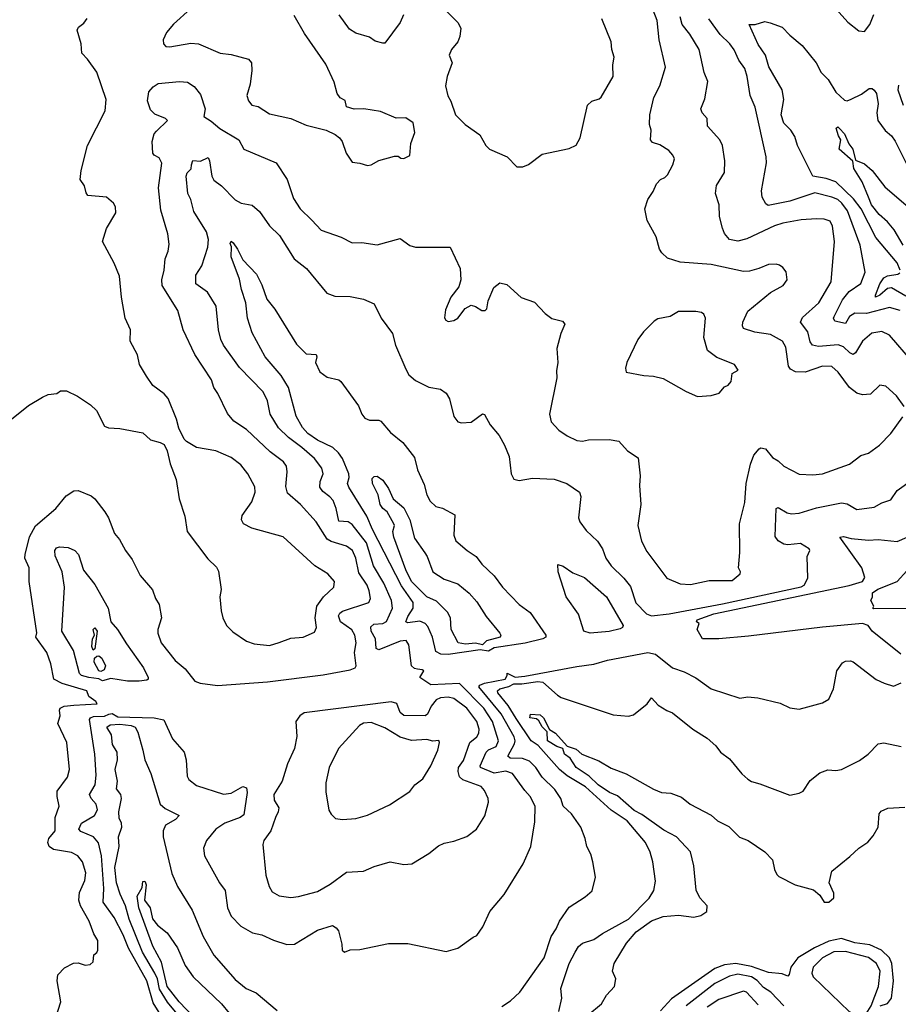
# Model space of a CAD drawing. Extents: x 1246230 to 1426786, y 660032 to 763141.
# Tile 503 of 566: x 1353293 to 1357871, y 722562 to 727690. Entities that reach past the tile are written whole.
import ezdxf

# ---------------------------------------------------------------- set-up
doc = ezdxf.new("R2010")
doc.units = 0

msp = doc.modelspace()

# ---------------------------------------------------------------- linework, layer by layer
at = {"layer": '0CON10XD'}
for points in [[(1357900.8, 725675), (1357861.1, 725731.1), (1357805, 725782), (1357775, 725786), (1357725, 725739.2), (1357685, 725736.7), (1357655, 725745.6), (1357615.6, 725775), (1357557.1, 725855), (1357524.7, 725884.7), (1357475, 725886), (1357385, 725854), (1357335, 725856.4), (1357309.6, 725869.6), (1357298.5, 725885), (1357285.3, 725985.3), (1357266.7, 726016.7), (1357205, 726050.4), (1357122.7, 726062.7), (1357065, 726082), (1357059.4, 726095), (1357061.1, 726115), (1357087.6, 726172.4), (1357205, 726270), (1357271.2, 726305), (1357291.2, 726335), (1357286.8, 726376.8), (1357269.7, 726399.7), (1357251.7, 726411.7), (1357235, 726417.1), (1357195, 726415.6), (1357143.8, 726395), (1357095, 726380.5), (1357065, 726378.8), (1356895, 726415.6), (1356735, 726426.7), (1356668.9, 726448.9), (1356639.2, 726475), (1356627.1, 726495), (1356608.7, 726558.7), (1356562.5, 726645), (1356550, 726705), (1356565.7, 726754.3), (1356593.3, 726795), (1356611.2, 726835), (1356632.1, 726857.9), (1356655, 726868.8), (1356667.6, 726882.4), (1356695.6, 726934.4), (1356704, 726965), (1356696.2, 726985), (1356675, 727008.8), (1356627.9, 727037.9), (1356590.3, 727050.3), (1356578.8, 727065), (1356582.9, 727115), (1356574, 727145), (1356575.8, 727195), (1356596.9, 727285), (1356628.9, 727345), (1356657.4, 727442.6), (1356624.5, 727585.5), (1356613.6, 727685), (1356581.3, 727771.3)], [(1354182.9, 727747.1), (1354095, 727667.5), (1354057.4, 727622.6), (1354040, 727585), (1354042, 727565), (1354055, 727550.8), (1354075, 727548.1), (1354185, 727566.9), (1354224.4, 727564.4), (1354336.7, 727515), (1354395, 727509.4), (1354485, 727483.8), (1354500.8, 727465), (1354502.5, 727425), (1354493.1, 727355), (1354475.8, 727295), (1354485, 727266.7), (1354503.3, 727245), (1354535, 727237.5), (1354595, 727199.6), (1354705.4, 727175.4), (1354785, 727140), (1354890, 727115), (1354937.5, 727092.5), (1354960, 727075), (1354973.3, 727055), (1354993.3, 726995), (1355025, 726947.5), (1355065, 726943.3), (1355105, 726930)], [(1355517.1, 727735), (1355576.2, 727675), (1355592, 727645), (1355586.8, 727603.2), (1355576, 727575), (1355542.5, 727535), (1355530, 727505), (1355546, 727465), (1355520, 727395), (1355511.2, 727345), (1355523.8, 727293.8), (1355540, 727265), (1355563.3, 727195), (1355613.3, 727145), (1355690, 727090), (1355721.2, 727035), (1355740, 727015), (1355832.5, 726975), (1355883.9, 726923.9), (1355915, 726923.3)], [(1357547.5, 727745), (1357607.9, 727677.9), (1357665, 727631.2), (1357695, 727628.8), (1357722.5, 727665), (1357742.8, 727717.2)], [(1353250, 725610), (1353338.9, 725681.1), (1353412.5, 725725), (1353441.7, 725738.3), (1353486.7, 725743.3), (1353505, 725757.5), (1353536.4, 725756.4), (1353595, 725730), (1353662.5, 725685), (1353692.5, 725655), (1353735, 725573.3), (1353755, 725564), (1353815, 725560.8), (1353935, 725538), (1353975, 725501.2), (1354025, 725488.8), (1354045, 725477.5), (1354061.2, 725445), (1354077.7, 725377.7), (1354108.6, 725295), (1354124.5, 725194.5), (1354154.3, 725104.3), (1354165.8, 725025), (1354272.7, 724882.7), (1354318.8, 724838.8), (1354328.8, 724818.8), (1354342.3, 724722.3), (1354336, 724685), (1354342.3, 724612.3), (1354351.2, 724575), (1354370, 724535), (1354402.7, 724502.7), (1354475, 724453.3), (1354515, 724440), (1354595, 724431.2), (1354645, 724446.2), (1354705, 724468.8), (1354770, 724475), (1354829.3, 724500.7), (1354840, 724525), (1354832.2, 724575), (1354841.2, 724635), (1354875.3, 724684.7), (1354929.2, 724735), (1354932.5, 724765), (1354899.2, 724805), (1354831.4, 724845), (1354666.2, 724996.2), (1354502, 725042), (1354458.8, 725065), (1354449.2, 725085), (1354451.3, 725108.7), (1354501.7, 725178.3), (1354520.4, 725229.6), (1354517.6, 725257.6), (1354482.5, 725325), (1354445, 725371.9), (1354395, 725409.5), (1354315, 725445.5), (1354215, 725462.5), (1354162.7, 725492.7), (1354150, 725505), (1354122.3, 725562.3), (1354110.7, 725609.3), (1354066.8, 725716.8), (1354045, 725742), (1353986, 725785), (1353953, 725833), (1353917.1, 725895), (1353907.1, 725945), (1353869.2, 726015), (1353870, 726075), (1353842.9, 726135), (1353822.9, 726245), (1353812.5, 726355), (1353785, 726422.5), (1353724.1, 726534.1), (1353745, 726602.5), (1353793.3, 726685), (1353792.5, 726715), (1353782.5, 726735), (1353745.9, 726765.9), (1353647.5, 726775), (1353638.8, 726788.8), (1353631.2, 726825), (1353607.7, 726857.7), (1353612.9, 726905), (1353647.1, 727035), (1353693.1, 727126.9), (1353738.6, 727215), (1353744.2, 727275), (1353695, 727417.5), (1353646.2, 727485), (1353616.2, 727515), (1353614, 727565), (1353592, 727635), (1353599.7, 727650.3), (1353627.6, 727672.4), (1353644.1, 727695.9)], [(1355105, 726930), (1355125, 726933.3), (1355165, 726956.7), (1355245, 726980), (1355265, 726980), (1355278.3, 726968.3), (1355295, 726967.5), (1355325, 726982.5), (1355331.2, 727045), (1355351.7, 727101.7), (1355342.3, 727152.3), (1355305, 727178.8), (1355255, 727176.7), (1355172.7, 727212.7), (1355085.7, 727225.7), (1355035, 727224.2), (1354996, 727236), (1354988.8, 727268.8), (1354963.2, 727283.2), (1354947.1, 727305), (1354931.1, 727365), (1354888.5, 727458.5), (1354777.6, 727617.6), (1354722.6, 727712.6)], [(1355292.7, 727715), (1355275.3, 727674.7), (1355195, 727568), (1355185, 727567.5), (1355145, 727578.1), (1355115, 727598.6), (1355045, 727619.4), (1355011.5, 727641.5), (1354957.3, 727715)], [(1355915, 726923.3), (1355944, 726936), (1356015, 726990), (1356155, 727020), (1356193, 727037), (1356213.3, 727075), (1356251.2, 727245), (1356274.3, 727265.7), (1356312, 727278), (1356322.7, 727287.3), (1356385.6, 727394.4), (1356384.2, 727455), (1356390, 727495), (1356378, 727535), (1356374.2, 727575), (1356326, 727695)], [(1356955.5, 726604.5), (1356939.4, 726665), (1356936.7, 726725), (1356918.6, 726785), (1356923.5, 726826.5), (1356965.7, 726895), (1356967.1, 726955), (1356954.5, 727034.5), (1356941.4, 727065), (1356877.1, 727135), (1356875.6, 727175), (1356849.5, 727205), (1356842.3, 727225), (1356862.8, 727277.2), (1356878.7, 727368.7), (1356860, 727415), (1356833.5, 727535), (1356785.4, 727615), (1356744.8, 727664.8), (1356734.1, 727705)], [(1357880, 726175), (1357825, 726191.4), (1357705, 726159.2), (1357645, 726161.3), (1357617.1, 726145), (1357595, 726107.1), (1357540.5, 726120.5), (1357533.1, 726135), (1357536.2, 726145), (1357579.5, 726230.5), (1357614.9, 726275.1), (1357675, 726315.5), (1357698.9, 726375), (1357671.4, 726515), (1357605.6, 726695), (1357576.8, 726735), (1357555, 726753.3), (1357525, 726766.6), (1357435, 726788.1), (1357305, 726744.3), (1357193.1, 726723.1), (1357180.8, 726730.8), (1357161.4, 726765), (1357158.1, 726798.1), (1357184.2, 726945), (1357182.2, 726975), (1357125.4, 727235), (1357099.6, 727295), (1357083.6, 727395), (1357070.3, 727435), (1357039, 727479), (1357015, 727533.5), (1356992.2, 727565), (1356942.2, 727612.2), (1356883.6, 727695)], [(1357880.9, 726385), (1357865, 726423.1), (1357753.8, 726555), (1357676.8, 726705), (1357637.2, 726757.2), (1357544.8, 726844.8), (1357495, 726863.4), (1357425.8, 726875), (1357346, 727035), (1357332.2, 727082.2), (1357311.1, 727115), (1357275, 727151.1), (1357260.8, 727195), (1357273.5, 727275), (1357265.3, 727325), (1357195.9, 727445), (1357179.6, 727505), (1357140.1, 727560.1), (1357093.3, 727665), (1357125, 727664.2), (1357175, 727680), (1357203.6, 727673.6), (1357265, 727651.5), (1357305, 727608.9), (1357370, 727555), (1357442, 727465), (1357469.2, 727415), (1357505, 727379.2), (1357545, 727312.9), (1357591.1, 727271.1), (1357605, 727268.1), (1357625, 727275.5), (1357678.6, 727301.4), (1357718.6, 727331.4), (1357735, 727331.5), (1357745, 727323.3), (1357756.9, 727305), (1357765, 727252.5), (1357758.1, 727205), (1357764.5, 727165), (1357802.3, 727112.3), (1357835, 727084.3), (1357855, 727057.5), (1357931.2, 726905)], [(1353462, 722435), (1353507.5, 722575), (1353488.8, 722685), (1353491.2, 722715), (1353527, 722753), (1353574.2, 722775.8), (1353597.7, 722777.7), (1353635, 722766.2), (1353660.7, 722769.3), (1353676, 722784), (1353679.3, 722820.7), (1353695, 722832.5), (1353700, 722845), (1353700.8, 722895), (1353678.7, 722928.7), (1353654.5, 722995), (1353610, 723075), (1353601.1, 723105), (1353603.8, 723145), (1353633.1, 723206.9), (1353637.1, 723247.1), (1353620.5, 723305), (1353596, 723336), (1353562.1, 723352.1), (1353468.7, 723368.7), (1353446.5, 723385), (1353440, 723405), (1353445.4, 723425), (1353478.7, 723465), (1353477.7, 723535), (1353499.1, 723595), (1353487.5, 723645), (1353488.2, 723671.8), (1353542.2, 723745), (1353551.8, 723785), (1353538.9, 723925), (1353492.5, 724025), (1353504.5, 724065), (1353501.2, 724095), (1353504.7, 724105.3), (1353524.7, 724115.3), (1353575, 724120.6), (1353697, 724127), (1353689.3, 724139.3), (1353652.5, 724165), (1353642.5, 724195), (1353513.5, 724233.5), (1353471.2, 724255), (1353455.3, 724335.3), (1353434.6, 724395), (1353376.7, 724475), (1353382.6, 724497.4), (1353342, 724765), (1353342.8, 724835), (1353320, 724885), (1353321.2, 724905), (1353345, 724997.5), (1353375, 725054.5), (1353482.2, 725145), (1353535, 725210), (1353574.3, 725235.7), (1353598.3, 725238.3), (1353665, 725210.6), (1353685, 725194.4), (1353736.2, 725126.2), (1353755.9, 725095.9), (1353787.1, 725015), (1353813.6, 724983.6), (1353844.3, 724925), (1353878.3, 724878.3), (1353920, 724795), (1353985, 724720), (1354000, 724675), (1354020, 724645), (1354032.5, 724575), (1354012.9, 724515), (1354012.9, 724495), (1354029.4, 724445), (1354103, 724353), (1354155, 724310), (1354205.5, 724245.5), (1354234.2, 724234.2), (1354323.3, 724223.3), (1354585, 724241.6), (1354875, 724279), (1355015, 724303.4), (1355041.2, 724315), (1355045.9, 724325), (1355038.1, 724395), (1355046.8, 724445), (1355038.7, 724485), (1355022.9, 724512.9), (1354965.3, 724555), (1354953.9, 724585), (1354960.5, 724599.5), (1354975, 724610.4), (1355112.2, 724655), (1355120, 724675), (1355114.7, 724715), (1355103.6, 724745), (1355059.9, 724809.9), (1355044.1, 724885), (1355026.2, 724925), (1354995, 724948.2), (1354915, 724972.1), (1354895, 724984.1), (1354837.3, 725075), (1354755.7, 725165.7), (1354688.6, 725225), (1354679.3, 725259.3), (1354686.9, 725335), (1354682.7, 725365), (1354668, 725388), (1354598.9, 725438.9), (1354474.3, 725555), (1354408.9, 725598.9), (1354375, 725638.8), (1354325, 725744), (1354305, 725773.8), (1354292.5, 725815), (1354206.2, 725946.2), (1354144.4, 726075), (1354117.5, 726175), (1354035.9, 726305), (1354032.9, 726335), (1354046, 726385), (1354051.5, 726445), (1354066.2, 726485), (1354071.7, 726521.7), (1354064.4, 726575), (1354027.6, 726697.6), (1354016.7, 726815), (1354033.3, 726943.3), (1354019.7, 726969.8), (1353992.9, 726985), (1353986.5, 726995), (1353983.5, 727056.5), (1353994.4, 727095), (1354005, 727110), (1354063.3, 727165), (1354052.5, 727175), (1353997.7, 727197.7), (1353975, 727220), (1353958.3, 727268.3), (1353966.1, 727313.9), (1353988.8, 727341.2), (1354015, 727356.9), (1354125, 727368.9), (1354166.7, 727365), (1354201.7, 727341.7), (1354235, 727300), (1354258.9, 727225), (1354252, 727185), (1354291.2, 727161.2), (1354335, 727123.8), (1354434.3, 727065), (1354460.8, 727015), (1354628.6, 726945), (1354686.9, 726856.9), (1354718.9, 726758.9), (1354755, 726704.4), (1354815, 726645.5), (1354864.6, 726594.6), (1354967.8, 726557.8), (1355025, 726528.6), (1355075, 726529.4), (1355155, 726517.1), (1355275, 726550), (1355325, 726513.8), (1355355, 726506), (1355536.7, 726505), (1355587.5, 726395), (1355592, 726335), (1355581.2, 726298.8), (1355538.8, 726245), (1355511.2, 726178.8), (1355507, 726137), (1355512.5, 726125), (1355525, 726117.5), (1355555, 726123.3), (1355575, 726136.2), (1355614.1, 726185.9), (1355645, 726202.5), (1355667, 726197), (1355700, 726175), (1355717.5, 726175), (1355726.7, 726185), (1355733.6, 726226.4), (1355763.9, 726296.1), (1355795, 726320), (1355830.7, 726310.7), (1355905, 726243.3), (1355975, 726218.8), (1356030.3, 726160.3), (1356065, 726133.8), (1356120.7, 726119.3), (1356133.8, 726105), (1356112, 726055), (1356092.3, 725977.7), (1356097.1, 725905), (1356089.5, 725860.5), (1356090.8, 725825), (1356054.2, 725635), (1356062, 725595), (1356102.1, 725552.1), (1356145, 725522.5), (1356195, 725499.2), (1356225, 725495.8), (1356257.3, 725502.7), (1356365, 725504.3), (1356414.2, 725494.2), (1356460, 725445), (1356515, 725408), (1356525.8, 725314.2), (1356522, 725265), (1356529.2, 725165), (1356514.3, 725055), (1356532.9, 724975), (1356560.2, 724920.2), (1356665, 724782), (1356735, 724751.4), (1356788.8, 724748.8), (1356885, 724768.6), (1357005, 724770), (1357046.7, 724805), (1357048.8, 724815), (1357038.8, 724835), (1357045.7, 724915), (1357042.7, 725065), (1357071.9, 725175), (1357078.2, 725275), (1357101.5, 725375), (1357118.2, 725421.8), (1357145, 725455.8), (1357155, 725460.8), (1357178.8, 725455), (1357215, 725410), (1357245, 725393.1), (1357274.2, 725365), (1357355, 725324), (1357425, 725320), (1357475, 725324.4), (1357616.7, 725375), (1357675, 725420.6), (1357715, 725432.5), (1357772.5, 725475), (1357832, 725535), (1357895, 725622.5)], [(1357871.2, 727348.8), (1357868.4, 727325), (1357895.6, 727245)], [(1357895.7, 726515), (1357848.6, 726595), (1357815, 726637.2), (1357771.3, 726675), (1357731.9, 726725), (1357715.6, 726765.6), (1357681.9, 726845), (1357638.4, 726915), (1357633.3, 726953.3), (1357563.3, 727015), (1357571.5, 727065), (1357558.5, 727085), (1357546.2, 727125), (1357555, 727132), (1357565, 727123.1), (1357589.6, 727095), (1357613, 727043), (1357634, 727015), (1357647.9, 726957.9), (1357695, 726938.6), (1357735, 726904.3), (1357800.4, 726820.4), (1357923.4, 726713.4)], [(1354073.2, 722433.2), (1353989.3, 722569.3), (1353955.9, 722684.1), (1353859.6, 722855), (1353832.7, 722925), (1353786.1, 723015), (1353727.1, 723095), (1353730.6, 723165), (1353719.1, 723335), (1353703.6, 723403.6), (1353678.2, 723435), (1353611.9, 723461.9), (1353601.4, 723475), (1353614.4, 723505), (1353683.5, 723545), (1353698.9, 723575), (1353692.1, 723605), (1353665.5, 723635), (1353657.3, 723655), (1353686.6, 723705), (1353691.6, 723755), (1353684.1, 723865), (1353657.5, 724045), (1353662.2, 724055), (1353678.2, 724061.8), (1353735, 724063.5), (1353756.8, 724073.2), (1353775, 724076), (1353805, 724059.1), (1353994.1, 724054.1), (1354044.2, 724044.2), (1354090, 723945), (1354150, 723875), (1354160, 723835), (1354165, 723750), (1354175, 723733.8), (1354215, 723702.5), (1354355, 723657.5), (1354395, 723662.2), (1354455, 723697.5), (1354475, 723690), (1354477.7, 723665), (1354461.1, 723548.9), (1354441.4, 723535), (1354361.4, 723505), (1354314.3, 723475), (1354267.1, 723415), (1354250.6, 723375), (1354255.8, 723335), (1354334.2, 723195), (1354364.4, 723155), (1354375.7, 723065), (1354395, 723020.8), (1354445, 722969.4), (1354506.7, 722935), (1354554.4, 722924.4), (1354615.7, 722895.7), (1354685, 722874.2), (1354725, 722875.7), (1354845, 722947.8), (1354922.3, 722972.3), (1354941.2, 722961.2), (1354954.2, 722944.2), (1354972, 722875), (1354973.8, 722845), (1354985, 722833.3), (1355014.1, 722845.9), (1355065, 722848.1), (1355215, 722879.1), (1355315, 722878.2), (1355515, 722837.5), (1355575.9, 722854.1), (1355655, 722912), (1355675, 722920), (1355706, 722965), (1355743.3, 723045), (1355816.7, 723135), (1355916.4, 723293.6), (1355955.6, 723385), (1355976.6, 723513.4), (1355978.5, 723595), (1355952.9, 723645), (1355924.6, 723675), (1355861.1, 723765), (1355826.1, 723776.1), (1355765, 723766.3), (1355694.5, 723795), (1355691.8, 723805), (1355722.9, 723875), (1355735, 723888.4), (1355776.1, 723905), (1355788.4, 723935), (1355756.2, 724035), (1355712.1, 724105), (1355585, 724232.8), (1355435, 724226.7), (1355377.5, 724265), (1355398.3, 724298.3), (1355390, 724305), (1355365, 724307.5), (1355350.6, 724310.6), (1355334.4, 724324.4), (1355320, 724435), (1355306.7, 724456.7), (1355275, 724454.1), (1355165, 724409.2), (1355150, 724415), (1355146.3, 724465), (1355124.7, 724505), (1355122.5, 724527.5), (1355137.7, 724542.3), (1355185, 724544.8), (1355205, 724556.1), (1355234.7, 724625), (1355230, 724665), (1355190.6, 724755), (1355137.2, 724845), (1355100.6, 724965), (1355025, 725061.8), (1355004.3, 725074.3), (1354955, 725078.9), (1354941.4, 725145), (1354925.7, 725185.7), (1354909.5, 725205), (1354872.1, 725232.1), (1354857.2, 725255), (1354858, 725285), (1354873.6, 725325), (1354867.5, 725355), (1354829.2, 725405), (1354762.3, 725462.3), (1354693.3, 725515), (1354641.4, 725565), (1354598.6, 725635), (1354584.8, 725704.8), (1354562, 725752), (1354437.9, 725877.9), (1354355, 725994.5), (1354340.3, 726025), (1354328.7, 726075), (1354317.3, 726197.3), (1354271.3, 726271.3), (1354211.4, 726315), (1354210.2, 726359.8), (1354242.4, 726407.6), (1354273.3, 726505), (1354276.4, 726545), (1354266.8, 726585), (1354200.6, 726690.6), (1354184, 726754), (1354169.1, 726785), (1354159.6, 726875), (1354165, 726892), (1354186.3, 726913.6), (1354188.1, 726935), (1354195, 726957.3), (1354235, 726953.8), (1354275, 726971.5), (1354282.7, 726955), (1354293.3, 726875), (1354304, 726854), (1354345, 726824.6), (1354415, 726752.5), (1354447.5, 726735), (1354503.6, 726723.6), (1354541.7, 726691.7), (1354595, 726617.1), (1354646, 726566), (1354722.9, 726445), (1354787.5, 726395), (1354893.8, 726265), (1354935, 726250), (1355015, 726248.6), (1355085, 726234.3), (1355139.7, 726209.7), (1355175.8, 726135), (1355235.9, 726055.9), (1355251.8, 725995), (1355305, 725870), (1355319.8, 725839.8), (1355355, 725810.6), (1355425, 725776.9), (1355485, 725765.8), (1355515.5, 725745.5), (1355532.9, 725715), (1355554.2, 725624.2), (1355576.4, 725596.4), (1355595, 725590), (1355645, 725593.3), (1355705, 725636.7), (1355715, 725633.8), (1355745, 725580), (1355792, 725525), (1355818.6, 725475), (1355843.1, 725415), (1355854.1, 725324.1), (1355867.7, 725297.7), (1355895, 725290), (1355965, 725302.9), (1356077.2, 725297.2), (1356143.8, 725275), (1356209.7, 725229.7), (1356217.3, 725207.3), (1356204.1, 725095.9), (1356212, 725075), (1356245, 725030), (1356303.8, 724973.8), (1356328.9, 724935), (1356346.2, 724886.2), (1356374.4, 724845), (1356440.8, 724780.8), (1356475, 724738.9), (1356503.6, 724653.6), (1356558.1, 724595), (1356585, 724585.3), (1356677.1, 724595), (1356955, 724648.1), (1357365, 724736.2), (1357381.1, 724745), (1357398.7, 724781.3), (1357396.1, 724893.9), (1357410, 724925), (1357406, 724935), (1357361.7, 724961.7), (1357295, 724955.5), (1357275, 724958.9), (1357245, 724975.8), (1357229.1, 724999.1), (1357234, 725145), (1357245, 725150), (1357292.5, 725122.5), (1357315, 725116.9), (1357355, 725120.4), (1357445, 725147.5), (1357575, 725174.4), (1357605, 725168.9), (1357655, 725140), (1357745, 725151.1), (1357785, 725173.1), (1357831.3, 725188.7), (1357865, 725238.1), (1357943.9, 725296.1)], [(1357945, 725907.8), (1357825, 726047.5), (1357785, 726065.4), (1357732.7, 726057.3), (1357683.3, 726016.7), (1357647.7, 725955), (1357635, 725946.2), (1357617.5, 725955), (1357585, 725986.8), (1357556.6, 725996.6), (1357455, 725987.6), (1357424.2, 725994.2), (1357411.8, 726011.8), (1357399.1, 726065), (1357361.1, 726115), (1357370.7, 726139.3), (1357456.1, 726215), (1357521.2, 726325), (1357538.8, 726535), (1357528.2, 726615), (1357515, 726640), (1357485, 726650.5), (1357445, 726652.7), (1357365, 726647.1), (1357269.8, 726630.2), (1357225, 726616.9), (1357081.9, 726548.1), (1357035, 726537.2), (1356991.4, 726545), (1356965, 726576), (1356955.5, 726604.5)], [(1355525, 724384.6), (1355486.6, 724386.6), (1355460.5, 724400.5), (1355443.3, 724475), (1355419.2, 724529.2), (1355405.2, 724545.2), (1355377.2, 724557.2), (1355315, 724548.8), (1355305.6, 724555), (1355315, 724582.5), (1355342.9, 724625), (1355342.4, 724655), (1355281.6, 724741.6), (1355131, 725035), (1355102.5, 725105), (1355008.7, 725255), (1355001.8, 725275), (1355009.3, 725305), (1355007.2, 725325), (1354975.2, 725405), (1354954.8, 725435), (1354925, 725462.4), (1354845, 725500.3), (1354793.8, 725535), (1354766.1, 725566.1), (1354733.8, 725625), (1354692.7, 725775), (1354655, 725836.5), (1354571.8, 725935), (1354505, 726060), (1354480.6, 726135), (1354471, 726215), (1354448.1, 726285), (1354439.1, 726339.1), (1354394.5, 726455), (1354396.7, 726506.7), (1354388.8, 726525), (1354395, 726536), (1354405, 726527.5), (1354428, 726495), (1354455, 726438.8), (1354526.7, 726365), (1354555, 726308.8), (1354581.5, 726235), (1354622.6, 726182.6), (1354735, 725999.4), (1354785, 725950), (1354837.2, 725947.2), (1354840.6, 725935), (1354834.6, 725905), (1354856, 725856), (1354895, 725827.5), (1354955, 725814), (1354965.7, 725805.7), (1355058.7, 725678.7), (1355075, 725636.2), (1355092, 725615), (1355115, 725604), (1355163.9, 725603.9), (1355175, 725598.8), (1355225, 725540), (1355288.8, 725488.8), (1355349.8, 725409.8), (1355365.8, 725345), (1355400, 725270), (1355413.8, 725215), (1355432.4, 725182.4), (1355462, 725155), (1355496.1, 725146.1), (1355560.9, 725110.9), (1355554.6, 725005), (1355565, 724975.8), (1355624.3, 724925), (1355670.8, 724895), (1355701.4, 724855), (1355765, 724794.4), (1355808.9, 724735), (1355894.6, 724644.6), (1355952.1, 724602.1), (1356034.2, 724485), (1356034.3, 724475), (1356019.2, 724465), (1355926.7, 724443.3), (1355765, 724419.6), (1355735, 724401.4), (1355692.2, 724407.8), (1355525, 724384.6)], [(1357910.2, 726250.2), (1357835, 726292.9), (1357815, 726289.8), (1357775, 726254.8), (1357752.5, 726245), (1357751.1, 726255), (1357775, 726314.6), (1357795.1, 726344.9), (1357815, 726356.7), (1357868.8, 726365), (1357878.1, 726371.9)], [(1356825, 725727.5), (1356895, 725732.5), (1356937.5, 725745), (1356965, 725777.5), (1356985, 725787.5), (1357000, 725805), (1357005, 725847.5), (1357036.7, 725865), (1357016.7, 725895), (1356925, 725931.4), (1356877.3, 725967.3), (1356857.5, 726035), (1356865.7, 726135), (1356857.3, 726157.3), (1356845.8, 726165.8), (1356815, 726170.8), (1356725, 726170), (1356682.5, 726145), (1356617.7, 726132.3), (1356599.5, 726120.5), (1356543.3, 726065), (1356513.8, 726025), (1356456.2, 725905), (1356450, 725875), (1356453.6, 725853.6), (1356545, 725836.2), (1356595, 725833.8), (1356645, 725821.2), (1356765, 725753.3), (1356825, 725727.5)], [(1355705, 724434.7), (1355667.7, 724442.3), (1355615, 724437.8), (1355578.2, 724445), (1355541.2, 724515), (1355537.1, 724575), (1355521.5, 724605), (1355465, 724662.1), (1355414.9, 724684.9), (1355334.2, 724764.2), (1355304.5, 724825), (1355242.2, 724995), (1355237.5, 725025), (1355245.3, 725055), (1355242, 725065), (1355207.5, 725127.5), (1355184.2, 725145), (1355170.6, 725165), (1355160.3, 725215), (1355131.6, 725275), (1355129.7, 725300.3), (1355139.2, 725310.8), (1355155, 725312), (1355185, 725292), (1355215, 725248.8), (1355238.8, 725195), (1355295, 725147.5), (1355325.9, 725085), (1355349.6, 724989.6), (1355403.6, 724913.6), (1355416.7, 724895), (1355445, 724813.8), (1355505, 724775.9), (1355575, 724752.5), (1355635, 724703.8), (1355675, 724658.2), (1355722.6, 724582.6), (1355794.6, 724495), (1355800.4, 724485), (1355796.5, 724475), (1355725.3, 724454.7), (1355705, 724434.7)], [(1357883.3, 724385), (1357734.2, 724505), (1357714.2, 724535), (1357685, 724544.7), (1357475, 724526.2), (1357089.4, 724479.4), (1356935, 724464.8), (1356850, 724465), (1356823.6, 724513.6), (1356832.5, 724545), (1356820, 724555), (1356822.5, 724565), (1356910, 724595), (1357615, 724742.7), (1357685, 724763.9), (1357696.6, 724785), (1357680.3, 724835), (1357566.2, 724995), (1357585, 724998.9), (1357625, 724988.9), (1357715, 724980.3), (1357765, 724983.8), (1357865, 724972.1), (1357916.5, 724995)], [(1353855, 724244.5), (1353768.4, 724258.4), (1353725, 724246.1), (1353705, 724258.1), (1353653.5, 724263.5), (1353615.4, 724275), (1353604.7, 724285), (1353574.1, 724404.1), (1353512.7, 724505), (1353527.3, 724735), (1353514.6, 724815), (1353478.7, 724898.7), (1353475.4, 724925), (1353485, 724938.8), (1353500, 724945), (1353545, 724940.9), (1353580.8, 724925), (1353600, 724905), (1353625, 724823.8), (1353685, 724748.8), (1353753.3, 724625), (1353768.5, 724555), (1353803.1, 724515), (1353848.9, 724438.9), (1353937.7, 724315), (1353962.3, 724265), (1353962.5, 724255), (1353955, 724249.6), (1353915, 724244.9), (1353855, 724244.5)], [(1356265.2, 724495.2), (1356231.9, 724505), (1356204, 724594), (1356140.6, 724685), (1356099.2, 724815), (1356097.5, 724852.5), (1356125, 724843.8), (1356175, 724810), (1356235, 724785.8), (1356350.6, 724685), (1356437.3, 724535), (1356433.6, 724525), (1356421.7, 724518.3), (1356365, 724503.5), (1356265.2, 724495.2)], [(1357962.9, 724622.9), (1357742.3, 724622.3), (1357737.5, 724625), (1357742.5, 724635), (1357727.5, 724665), (1357736.7, 724685), (1357736.7, 724705), (1357764.2, 724725), (1357865, 724763.6), (1357915, 724820)], [(1353675, 724407.3), (1353668.7, 724425), (1353673.1, 724465), (1353683.3, 724485), (1353676.7, 724515), (1353685, 724522.5), (1353697.4, 724505), (1353685, 724414.2), (1353675, 724407.3)], [(1355805, 722550.8), (1355849.4, 722580.6), (1355898.6, 722625), (1356025, 722804.3), (1356062.7, 722915), (1356088.5, 722955), (1356104.7, 722995.3), (1356155, 723068), (1356238.8, 723121.2), (1356275.9, 723154.1), (1356293.8, 723225), (1356280, 723305), (1356269.2, 723345), (1356247.1, 723385), (1356240, 723425), (1356216.5, 723485), (1356168.5, 723555), (1356124.7, 723594.7), (1356111.6, 723635), (1356080.9, 723680.9), (1356016, 723746), (1355982, 723795), (1355949, 723829), (1355912.4, 723842.4), (1355848.8, 723845), (1355836.4, 723855), (1355870.4, 723919.6), (1355873.9, 723935), (1355869.1, 723955), (1355802.2, 724075), (1355686, 724215), (1355691.2, 724225), (1355714.8, 724235.2), (1355821.9, 724255), (1355832.2, 724275), (1355832.9, 724287.1), (1355875, 724265.5), (1355925, 724271.4), (1356195, 724322.3), (1356285, 724333.1), (1356354.9, 724355.1), (1356565, 724394.8), (1356605.8, 724385.8), (1356693.8, 724313.8), (1356755, 724294.4), (1356815, 724262.1), (1356896.1, 724206.1), (1357045, 724156), (1357086.4, 724163.6), (1357138.3, 724158.3), (1357255, 724131.2), (1357305.8, 724105.8), (1357355, 724100), (1357398.8, 724111.2), (1357475, 724132), (1357507.9, 724152.1), (1357533.3, 724205), (1357551.3, 724298.7), (1357579.7, 724340.3), (1357595, 724350), (1357621.7, 724351.7), (1357635, 724346.2), (1357755, 724253.8), (1357797.5, 724235), (1357845, 724218.8), (1357885, 724236.2)], [(1353715, 724294.9), (1353705, 724299.1), (1353681.1, 724345), (1353683.3, 724365), (1353695, 724376.2), (1353705, 724376.6), (1353720.6, 724365), (1353740.9, 724325), (1353732.5, 724305), (1353715, 724294.9)], [(1355880.1, 724050.1), (1355837.6, 724117.6), (1355784.8, 724185), (1355783.1, 724195), (1355794.6, 724205), (1355841.9, 724218.1), (1355868, 724232), (1355909.2, 724230.9), (1355992.9, 724242.9), (1356019.3, 724239.3), (1356095, 724171.5), (1356115, 724160.5), (1356385, 724070), (1356465, 724063.1), (1356490.7, 724069.3), (1356562.7, 724127.3), (1356585, 724158.8), (1356620.2, 724120.2), (1356665, 724091.9), (1356695, 724080.6), (1356800, 723995), (1356875, 723948.1), (1356919.2, 723909.2), (1356945, 723875.8), (1356990.9, 723840.9), (1357055, 723762), (1357086.2, 723735), (1357105, 723723.1), (1357149.7, 723709.7), (1357305, 723651.2), (1357355, 723661.2), (1357375, 723672.5), (1357411.3, 723728.7), (1357462.7, 723767.3), (1357503.6, 723783.6), (1357545, 723780), (1357574.1, 723785.9), (1357667.9, 723832.1), (1357714.2, 723865.8), (1357765, 723918.8), (1357795, 723924.2), (1357885, 723905.7)], [(1354705, 723118.9), (1354745, 723123.5), (1354845, 723149.2), (1354911.4, 723188.6), (1354995, 723250), (1355085, 723256), (1355139.7, 723280.3), (1355223.9, 723303.9), (1355295, 723290), (1355335.9, 723294.1), (1355425, 723347.5), (1355475, 723387.5), (1355505, 723402), (1355555, 723412.5), (1355623, 723437), (1355673.8, 723475), (1355716.4, 723543.6), (1355735.7, 723615), (1355733.1, 723635), (1355715.6, 723675), (1355697.2, 723697.2), (1355601.1, 723731.1), (1355585, 723746.4), (1355576.7, 723775), (1355579.7, 723795), (1355605, 723831.5), (1355638.8, 723925), (1355674, 723956), (1355685, 723974.2), (1355686.6, 723995), (1355675.1, 724035.1), (1355623.4, 724105), (1355555.5, 724155), (1355525, 724162.7), (1355485, 724158.4), (1355462.3, 724147.7), (1355436.2, 724115), (1355417.2, 724072.8), (1355405, 724064.2), (1355295, 724065.7), (1355275, 724081.5), (1355258.1, 724128.1), (1355228.4, 724138.4), (1354775, 724079.8), (1354751.9, 724065), (1354731.4, 724035), (1354736.8, 723956.8), (1354724.6, 723895), (1354688.8, 723815), (1354660.4, 723725), (1354616.7, 723655), (1354618.9, 723625), (1354642.5, 723585), (1354640.4, 723565), (1354625.5, 723535), (1354601.8, 723465), (1354565, 723416.2), (1354559.2, 723395), (1354575.6, 723235.6), (1354592.9, 723175), (1354607.9, 723147.9), (1354645, 723127.5), (1354705, 723118.9)], [(1354975, 723524), (1355045, 723529.2), (1355105, 723547.1), (1355219.3, 723600.7), (1355325, 723670.8), (1355352, 723705), (1355393.4, 723736.6), (1355435.5, 723804.5), (1355471.2, 723885), (1355480, 723925), (1355476.7, 723936.7), (1355445, 723933.3), (1355415, 723942), (1355335, 723936.7), (1355275, 723954.3), (1355195, 724001.4), (1355125, 724029.2), (1355085, 724026), (1355063.8, 724015), (1354954, 723895), (1354906, 723795), (1354888, 723715), (1354888.3, 723668.3), (1354904.1, 723574.1), (1354915, 723552.5), (1354939.3, 723529.3), (1354975, 723524)], [(1356101.4, 722525), (1356116.9, 722595), (1356113.3, 722645), (1356155.6, 722775), (1356186.8, 722833.2), (1356205, 722864.2), (1356225, 722880.6), (1356285, 722899.4), (1356329.5, 722930.5), (1356465, 723006.1), (1356573.5, 723115), (1356597.5, 723155), (1356606.4, 723203.6), (1356591.9, 723305), (1356577.5, 723355), (1356553.3, 723405), (1356457.6, 723517.6), (1356374.1, 723574.1), (1356240.9, 723695), (1356145, 723752.7), (1356104.9, 723784.9), (1355995, 723909.4), (1355957.7, 723935), (1355880.1, 724050.1)], [(1356252.6, 722505), (1356325, 722564.6), (1356349.7, 722610.3), (1356391.5, 722655), (1356399.2, 722695), (1356381.8, 722735), (1356390.8, 722775), (1356455, 722881.1), (1356505, 722940.5), (1356585, 722996.2), (1356645, 723019.2), (1356725, 723026.4), (1356805, 723015.3), (1356842, 723025), (1356872.9, 723045), (1356874.2, 723075), (1356836.2, 723116.2), (1356817.2, 723157.2), (1356805, 723283.3), (1356787.2, 723357.2), (1356715, 723434), (1356649.5, 723469.5), (1356535, 723550.3), (1356495, 723571.6), (1356407.2, 723647.2), (1356365.3, 723665), (1356306.2, 723705), (1356259.7, 723749.7), (1356193.1, 723795), (1356160.8, 723845), (1356131.5, 723865), (1356122.7, 723895), (1356091.1, 723905), (1356043.6, 723935), (1356040.7, 723980.7), (1356015, 724006.8), (1355998, 724038), (1355985, 724049.2), (1355951.7, 724055), (1355955, 724073.3), (1356005, 724069.6), (1356022, 724055), (1356053.8, 723993.8), (1356084.5, 723975), (1356145, 723906.2), (1356191.9, 723891.9), (1356222.5, 723865), (1356310.3, 723830.3), (1356375, 723792.9), (1356453.4, 723763.4), (1356595, 723681.9), (1356637.5, 723665), (1356685, 723661.1), (1356741.4, 723641.4), (1356786, 723605), (1356895, 723546.9), (1356928.3, 723518.3), (1356987.6, 723487.6), (1357043.4, 723433.4), (1357088.8, 723415), (1357175, 723357.1), (1357216, 723315), (1357226, 723265), (1357237.5, 723237.5), (1357248.3, 723228.3), (1357333.8, 723183.8), (1357428.6, 723158.6), (1357461.2, 723131.2), (1357485, 723094.4), (1357508, 723095), (1357535, 723116.7), (1357535, 723141.2), (1357511.2, 723195), (1357524, 723255), (1357617.8, 723332.2), (1357665, 723376), (1357712.4, 723407.6), (1357739.8, 723440.2), (1357765.6, 723485), (1357771.2, 723555), (1357782.1, 723567.9), (1357816.8, 723583.2), (1357905, 723588.5)], [(1354249.4, 722349.4), (1354063.6, 722573.6), (1354021.7, 722641.7), (1354011, 722695), (1353997.3, 722725), (1353933.7, 722833.6), (1353863.8, 723005), (1353845, 723075.6), (1353816.1, 723136.1), (1353796.7, 723195), (1353789.6, 723275), (1353810.6, 723385), (1353807.5, 723435), (1353824.7, 723485), (1353823.1, 723505), (1353811.2, 723531.2), (1353808.9, 723565), (1353823.5, 723635), (1353820.4, 723655), (1353797.8, 723685), (1353802.4, 723725), (1353790, 723785), (1353802.9, 723835), (1353801.6, 723875), (1353776.8, 723915), (1353771, 723965), (1353747.9, 724005), (1353765, 724017.3), (1353815, 724021), (1353874.2, 724014.2), (1353895.5, 724005.5), (1353909, 723979), (1353934.8, 723885), (1353944.8, 723834.8), (1353976.2, 723765), (1354024.5, 723605), (1354051.4, 723581.4), (1354123.8, 723545), (1354104, 723525), (1354052.5, 723495), (1354040, 723465), (1354040.5, 723435), (1354085, 723244), (1354115.4, 723175), (1354192.1, 723052.1), (1354248.8, 722915), (1354305, 722817.5), (1354415, 722691.1), (1354472.5, 722645), (1354525, 722621.4), (1354635, 722530.8)], [(1354237.5, 722457.5), (1354124, 722575), (1354061.1, 722655), (1354032.3, 722782.3), (1353987.5, 722865), (1353914.1, 723065), (1353904.4, 723125), (1353930.5, 723170.5), (1353935, 723202.5), (1353945, 723203.3), (1353949.2, 723195), (1353952.5, 723185), (1353942.9, 723105), (1353973.1, 723065), (1353985, 723007.5), (1354010.6, 722975), (1354061.1, 722935), (1354115, 722855.8), (1354155.3, 722765.3), (1354196.4, 722705), (1354345, 722565.5), (1354385, 722516.4)], [(1357775.9, 722555), (1357815, 722567.3), (1357834.4, 722595), (1357845.4, 722684.6), (1357837.3, 722775), (1357825, 722805.2), (1357782.8, 722845), (1357722.8, 722872.8), (1357645, 722882.4), (1357575, 722905.7), (1357509.6, 722890.4), (1357434.3, 722855.7), (1357347.6, 722805), (1357310.7, 722755), (1357302.6, 722717.4), (1357295, 722709.4), (1357265, 722720.4), (1357195, 722728.6), (1357105, 722759.3), (1357025, 722774.9), (1356965, 722767.3), (1356915, 722748.3), (1356689.1, 722590.9), (1356631.6, 722528.4)], [(1357685, 722494), (1357695, 722498.8), (1357729.5, 722555), (1357767, 722655), (1357776.1, 722735), (1357756.4, 722775), (1357715.4, 722805.4), (1357595, 722837.8), (1357535, 722835.2), (1357476.2, 722805), (1357427.3, 722755), (1357420, 722725), (1357428, 722705), (1357615, 722525.6), (1357655, 722502.5), (1357685, 722494)], [(1357274.6, 722555), (1357207.2, 722625), (1357169.1, 722649.1), (1357135.5, 722685.5), (1357105, 722705.9), (1357035, 722720.1), (1356990.4, 722709.6), (1356915, 722671.3), (1356765.9, 722554.1)], [(1357140.3, 722560.3), (1357080, 722625), (1357065, 722630.9), (1356935, 722587.5), (1356875, 722548.1)]]:
    msp.add_lwpolyline(points, dxfattribs=at)

doc.saveas('drawing.dxf')
